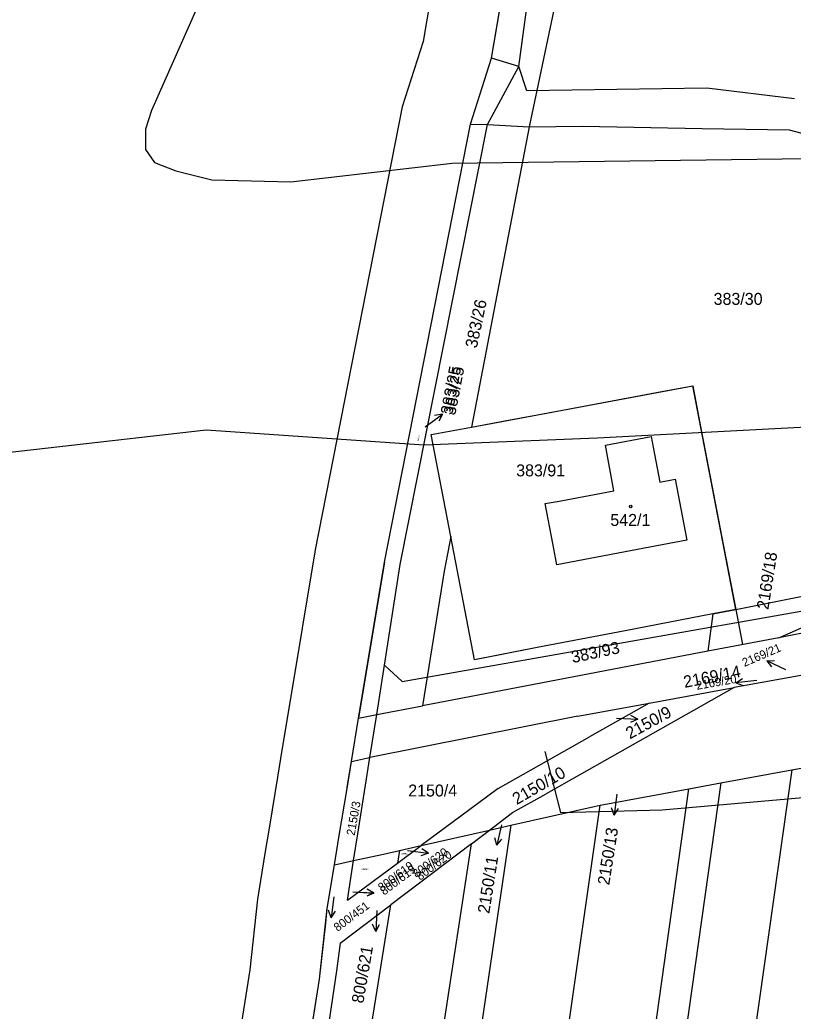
# Model space of a CAD drawing. Extents: x -555860 to -552701, y -1187050 to -1182291.
# Drawn here: x -555153.4 to -555043.6, y -1185590 to -1185449.2 of the extents above; entities that cross this region are included whole.
import ezdxf

# ---------------------------------------------------------------- set-up
doc = ezdxf.new("R2010")
doc.units = 0
for name, color, linetype in [('LEG_2b', 7, 'Continuous'), ('Level 16', 7, 'Continuous'), ('Level 25', 7, 'Continuous'), ('Level 28', 7, 'Continuous'), ('Level 30', 7, 'Continuous'), ('Level 32', 7, 'Continuous'), ('Level 41', 7, 'Continuous'), ('navrh_BV', 7, 'Continuous'), ('Poz předměty', 7, 'Continuous'), ('stav_BV', 7, 'Continuous')]:
    doc.layers.add(name, color=color, linetype=linetype)

msp = doc.modelspace()

# ---------------------------------------------------------------- linework, layer by layer
at = {"layer": 'Level 16'}
for p, q in [((-555095.8, -1185506.95), (-555093.37, -1185505.19)), ((-555093.37, -1185505.19), (-555094.48, -1185505.37)), ((-555093.37, -1185505.19), (-555093.89, -1185506.18)), ((-555047.31, -1185540.21), (-555046.2, -1185540.18)), ((-555044.59, -1185541.47), (-555047.31, -1185540.21)), ((-555047.31, -1185540.21), (-555046.62, -1185541.08)), ((-555051.69, -1185543.32), (-555050.74, -1185542.72)), ((-555048.7, -1185543.02), (-555051.69, -1185543.32)), ((-555051.69, -1185543.32), (-555050.64, -1185543.72)), ((-555068.63, -1185548.35), (-555065.63, -1185548.51)), ((-555065.63, -1185548.51), (-555066.6, -1185547.96)), ((-555065.63, -1185548.51), (-555066.66, -1185548.96)), ((-555068.61, -1185559.15), (-555068.98, -1185562.13)), ((-555068.98, -1185562.13), (-555069.35, -1185561.07)), ((-555068.98, -1185562.13), (-555068.36, -1185561.2)), ((-555084.96, -1185563.49), (-555085.64, -1185566.41)), ((-555085.64, -1185566.41), (-555085.9, -1185565.33)), ((-555085.64, -1185566.41), (-555084.92, -1185565.55)), ((-555098.34, -1185567.15), (-555095.36, -1185567.53)), ((-555095.36, -1185567.53), (-555096.42, -1185567.9)), ((-555095.36, -1185567.53), (-555096.29, -1185566.91)), ((-555108.78, -1185573.72), (-555109.17, -1185576.7)), ((-555106.09, -1185573.03), (-555103.09, -1185573.18)), ((-555103.09, -1185573.18), (-555104.12, -1185573.63)), ((-555103.09, -1185573.18), (-555104.07, -1185572.63)), ((-555109.17, -1185576.7), (-555109.53, -1185575.64)), ((-555109.17, -1185576.7), (-555108.54, -1185575.77)), ((-555102.69, -1185575.65), (-555102.83, -1185578.65)), ((-555102.83, -1185578.65), (-555103.28, -1185577.63)), ((-555102.83, -1185578.65), (-555102.28, -1185577.67))]:
    msp.add_line(p, q, dxfattribs=at)
at = {"layer": 'Level 25'}
msp.add_circle((-555066.63, -1185518.29), 0.175, dxfattribs=at)
at = {"layer": 'Level 28'}
msp.add_lwpolyline([(-555142.06, -1185777.85), (-555134.73, -1185738.4), (-555117.69, -1185629.05), (-555110.81, -1185585.43), (-555109.72, -1185575.41), (-555108.69, -1185569.18), (-555108.06, -1185565.31), (-555106.91, -1185558.36), (-555106.28, -1185554.52), (-555105.26, -1185548.34), (-555101.61, -1185526.2), (-555089.38, -1185463.99), (-555086.38, -1185454.6), (-555083.43, -1185437.16), (-555076.4, -1185399.4), (-555070.07, -1185365.86), (-555058.64, -1185297.02), (-555049.1, -1185240.01), (-555040.43, -1185171.71), (-555037.6, -1185132.33), (-555038.09, -1185086.73), (-555037.67, -1185040.6), (-555037.85, -1184932.48), (-555034.44, -1184853.76)], dxfattribs=at)
at = {"layer": 'Level 30'}
for points in [[(-555044.43, -1184853.26), (-555047.85, -1184932.27), (-555047.67, -1185040.56), (-555048.09, -1185086.74), (-555047.6, -1185132.03), (-555050.39, -1185170.72), (-555058.99, -1185238.55), (-555068.5, -1185295.38), (-555079.92, -1185364.11), (-555086.23, -1185397.56), (-555093.28, -1185435.41), (-555096.12, -1185452.23), (-555099.08, -1185461.5), (-555111.45, -1185524.42), (-555115.13, -1185546.71), (-555116.15, -1185552.9), (-555116.78, -1185556.73), (-555117.93, -1185563.69), (-555118.56, -1185567.56), (-555119.63, -1185574.05), (-555120.72, -1185584.11), (-555127.57, -1185627.5), (-555144.59, -1185736.72), (-555151.88, -1185775.98)], [(-555142.06, -1185777.85), (-555134.73, -1185738.4), (-555117.69, -1185629.05), (-555110.81, -1185585.43), (-555109.72, -1185575.41), (-555108.69, -1185569.18), (-555108.06, -1185565.31), (-555106.91, -1185558.36), (-555106.28, -1185554.52), (-555105.26, -1185548.34), (-555101.61, -1185526.2), (-555089.38, -1185463.99), (-555086.38, -1185454.6), (-555083.43, -1185437.16), (-555076.4, -1185399.4), (-555070.07, -1185365.86), (-555058.64, -1185297.02), (-555049.1, -1185240.01), (-555040.43, -1185171.71), (-555037.6, -1185132.33), (-555038.09, -1185086.73), (-555037.67, -1185040.6), (-555037.85, -1184932.48), (-555034.44, -1184853.76)]]:
    msp.add_lwpolyline(points, dxfattribs=at)
at = {"layer": 'Level 32'}
msp.add_lwpolyline([(-555092.18, -1185522.55), (-555094.96, -1185508.08), (-555089.21, -1185507), (-555084.52, -1185506.13), (-555079.88, -1185505.26), (-555074.79, -1185504.31), (-555062.21, -1185501.96), (-555057.82, -1185501.14), (-555056.79, -1185506.46), (-555053.44, -1185523.9), (-555051.7, -1185532.91), (-555054.94, -1185533.53), (-555067.4, -1185535.93), (-555079.9, -1185538.34), (-555088.82, -1185540.06), (-555092.18, -1185522.55)], dxfattribs=at)
at = {"layer": 'Level 41'}
for points in [[(-555163.67, -1185346.67), (-555140.38, -1185353.88), (-555131.64, -1185357.9), (-555127.21, -1185363.03), (-555123.19, -1185369.69), (-555120, -1185378.29), (-555118.61, -1185384.94), (-555117.78, -1185393.82), (-555117.92, -1185404.91), (-555119.3, -1185416), (-555122.21, -1185429.31), (-555128.04, -1185447.06), (-555134.69, -1185462.04), (-555135.53, -1185464.67), (-555135.53, -1185467.58), (-555134.27, -1185469.42), (-555131.23, -1185470.63), (-555126.1, -1185471.9), (-555114.87, -1185472.16), (-555092, -1185469.53), (-554998.24, -1185468.3), (-554952.6, -1185470.44), (-554885.26, -1185472.28), (-554861.37, -1185479.43)], [(-554973.93, -1185527.82), (-554976.83, -1185521.26), (-554983.78, -1185516.25), (-554998.02, -1185511.3), (-555013.67, -1185508.39), (-555041.68, -1185507.01), (-555071.41, -1185508.56), (-555095.98, -1185509.56), (-555126.92, -1185507.45), (-555168.5, -1185512.17)], [(-555078.8, -1185553.1), (-555076.6, -1185561.77), (-555062.16, -1185561.39), (-554999.42, -1185555.87), (-554951.86, -1185552.47), (-554938.22, -1185554.1), (-554929.9, -1185556.88), (-554921.3, -1185562.28), (-554914.92, -1185568.8), (-554911.59, -1185575.46), (-554909.79, -1185582.11), (-554909.52, -1185585.44), (-554910.21, -1185593.76)]]:
    msp.add_lwpolyline(points, dxfattribs=at)
at = {"layer": 'navrh_BV'}
for p, q in [((-555086.38, -1185454.6), (-555083.43, -1185437.16)), ((-555082.53, -1185455.8), (-555080.03, -1185437.72)), ((-555089.38, -1185463.99), (-555086.38, -1185454.6)), ((-555082.53, -1185455.8), (-555086.38, -1185454.6)), ((-555081.39, -1185459.24), (-555082.53, -1185455.8)), ((-555055.8, -1185458.87), (-555081.39, -1185459.24)), ((-555043.37, -1185460.39), (-555055.8, -1185458.87)), ((-555101.61, -1185526.2), (-555089.38, -1185463.99)), ((-555089.38, -1185463.99), (-555086.97, -1185464.05)), ((-555099.34, -1185526.52), (-555086.97, -1185464.05)), ((-555081.04, -1185464.34), (-555089.21, -1185507)), ((-555086.97, -1185464.05), (-555081.04, -1185464.34)), ((-555081.04, -1185464.34), (-555073.46, -1185464.27)), ((-555073.46, -1185464.27), (-555056.46, -1185464.59)), ((-555056.46, -1185464.59), (-555044.1, -1185464.78)), ((-555044.1, -1185464.78), (-555035.47, -1185467.12)), ((-555089.21, -1185507), (-555057.82, -1185501.14)), ((-555051.7, -1185532.91), (-555057.82, -1185501.14)), ((-555094.96, -1185508.08), (-555089.21, -1185507)), ((-555092.18, -1185522.55), (-555094.96, -1185508.08)), ((-555070.22, -1185509.6), (-555063.72, -1185508.35)), ((-555063.72, -1185508.35), (-555063.43, -1185509.88)), ((-555069.02, -1185516.07), (-555070.22, -1185509.6)), ((-555063.43, -1185509.88), (-555062.5, -1185514.83)), ((-555062.5, -1185514.83), (-555060.3, -1185514.42)), ((-555060.3, -1185514.42), (-555058.67, -1185523.07)), ((-555076.79, -1185517.52), (-555069.02, -1185516.07)), ((-555078.75, -1185517.88), (-555076.79, -1185517.52)), ((-555077.7, -1185523.53), (-555078.75, -1185517.88)), ((-555092.18, -1185522.55), (-555093.12, -1185527.46)), ((-555088.82, -1185540.06), (-555092.18, -1185522.55)), ((-555058.67, -1185523.07), (-555065.67, -1185524.4)), ((-555077.13, -1185526.57), (-555077.7, -1185523.53)), ((-555065.67, -1185524.4), (-555077.13, -1185526.57)), ((-555045.61, -1185536.92), (-555019.08, -1185525.33)), ((-555101.61, -1185526.2), (-555105.26, -1185548.34)), ((-555102.7, -1185547.85), (-555099.34, -1185526.52)), ((-554993.42, -1185526.94), (-555045.61, -1185536.92)), ((-555093.12, -1185527.46), (-555096.18, -1185546.6)), ((-555054.94, -1185533.53), (-555051.7, -1185532.91)), ((-555054.94, -1185533.53), (-555067.4, -1185535.93)), ((-555054.94, -1185533.53), (-555055.68, -1185538.85)), ((-555067.4, -1185535.93), (-555079.9, -1185538.34)), ((-555045.61, -1185536.92), (-555055.68, -1185538.85)), ((-555079.9, -1185538.34), (-555085.18, -1185539.36)), ((-555055.68, -1185538.85), (-555096.18, -1185546.6)), ((-555085.18, -1185539.36), (-555088.82, -1185540.06)), ((-555039.67, -1185541.81), (-555051.91, -1185544)), ((-555063.99, -1185546.23), (-555051.91, -1185544)), ((-555051.91, -1185544), (-555059.9, -1185548.5)), ((-555102.7, -1185547.85), (-555096.18, -1185546.6)), ((-555074.12, -1185548.07), (-555063.99, -1185546.23)), ((-555063.99, -1185546.23), (-555072.48, -1185551.01)), ((-555106.28, -1185554.52), (-555105.26, -1185548.34)), ((-555105.26, -1185548.34), (-555102.7, -1185547.85)), ((-555074.12, -1185548.07), (-555103.67, -1185553.95)), ((-555059.9, -1185548.5), (-555078.63, -1185559.08)), ((-555085.46, -1185558.34), (-555072.48, -1185551.01)), ((-555106.28, -1185554.52), (-555104.15, -1185554.05)), ((-555104.28, -1185557.85), (-555103.67, -1185553.95)), ((-555104.15, -1185554.05), (-555103.67, -1185553.95)), ((-555106.87, -1185558.14), (-555106.28, -1185554.52)), ((-555043.74, -1185555.69), (-555037.4, -1185554.52)), ((-555043.74, -1185555.69), (-555055.31, -1185637.41)), ((-555053.82, -1185557.55), (-555043.74, -1185555.69)), ((-555106.91, -1185558.36), (-555106.87, -1185558.14)), ((-555105.38, -1185564.79), (-555104.28, -1185557.85)), ((-555085.46, -1185558.34), (-555089.68, -1185561.46)), ((-555053.82, -1185557.55), (-555064.89, -1185636.12)), ((-555058.39, -1185558.4), (-555053.82, -1185557.55)), ((-555108.06, -1185565.31), (-555106.91, -1185558.36)), ((-555083.41, -1185561.77), (-555078.63, -1185559.08)), ((-555070.94, -1185560.72), (-555058.39, -1185558.4)), ((-555069.13, -1185635.63), (-555058.39, -1185558.4)), ((-555083.67, -1185563.56), (-555071.83, -1185560.88)), ((-555081.44, -1185634.04), (-555070.94, -1185560.72)), ((-555071.83, -1185560.88), (-555070.94, -1185560.72)), ((-555089.68, -1185561.46), (-555096.39, -1185566.44)), ((-555086.67, -1185564.24), (-555083.41, -1185561.77)), ((-555083.67, -1185563.56), (-555093.75, -1185632.42)), ((-555086.67, -1185564.24), (-555083.67, -1185563.56)), ((-555108.69, -1185569.18), (-555108.06, -1185565.31)), ((-555105.97, -1185568.58), (-555105.38, -1185564.79)), ((-555096.39, -1185566.44), (-555086.67, -1185564.24)), ((-555089.24, -1185566.19), (-555086.67, -1185564.24)), ((-555089.24, -1185566.19), (-555100.71, -1185574.87)), ((-555099.76, -1185568.94), (-555096.39, -1185566.44)), ((-555099.47, -1185567.14), (-555096.39, -1185566.44)), ((-555099.18, -1185631.7), (-555089.24, -1185566.19)), ((-555105.97, -1185568.58), (-555101.73, -1185567.65)), ((-555101.73, -1185567.65), (-555099.47, -1185567.14)), ((-555099.47, -1185567.14), (-555099.76, -1185568.94)), ((-555108.83, -1185570.03), (-555108.69, -1185569.18)), ((-555108.69, -1185569.18), (-555105.97, -1185568.58)), ((-555106.86, -1185574.2), (-555105.97, -1185568.58)), ((-555106.86, -1185574.2), (-555099.76, -1185568.94)), ((-555109.72, -1185575.41), (-555108.83, -1185570.03)), ((-555109.6, -1185630.41), (-555100.71, -1185574.87)), ((-555107.89, -1185580.3), (-555100.71, -1185574.87)), ((-555109.94, -1185577.46), (-555109.72, -1185575.41)), ((-555110.81, -1185585.43), (-555109.94, -1185577.46)), ((-555107.89, -1185580.3), (-555108.4, -1185584.24)), ((-555108.4, -1185584.24), (-555115.15, -1185629.53)), ((-555117.69, -1185629.05), (-555110.81, -1185585.43))]:
    msp.add_line(p, q, dxfattribs=at)
at = {"layer": 'Poz předměty'}
for points in [[(-555013.13, -1185486.02), (-555005.1, -1185432.97), (-555052.93, -1185407.2), (-555067.37, -1185399.4), (-555081.04, -1185464.34)], [(-555086.97, -1185464.05), (-555082.53, -1185455.8)], [(-555101.59, -1185540.83), (-555099.07, -1185543.16), (-555038.97, -1185532.52), (-554974.74, -1185520.88), (-554917.32, -1185509.78), (-554856.6, -1185497.07), (-554852.65, -1185494.03)], [(-555051.7, -1185532.91), (-555019.24, -1185526.44), (-555019.08, -1185525.33)], [(-555051.7, -1185532.91), (-555050.74, -1185537.9)], [(-555103.67, -1185553.95), (-555102.7, -1185547.85)]]:
    msp.add_lwpolyline(points, dxfattribs=at)
at = {"layer": 'stav_BV'}
for p, q in [((-555095.8, -1185506.95), (-555093.37, -1185505.19)), ((-555093.37, -1185505.19), (-555094.48, -1185505.37)), ((-555093.37, -1185505.19), (-555093.89, -1185506.18)), ((-555098.34, -1185567.15), (-555095.36, -1185567.52)), ((-555095.36, -1185567.52), (-555096.42, -1185567.89)), ((-555095.36, -1185567.52), (-555096.29, -1185566.9)), ((-555106.09, -1185573.03), (-555103.09, -1185573.19)), ((-555103.09, -1185573.19), (-555104.12, -1185573.64)), ((-555103.09, -1185573.19), (-555104.07, -1185572.64))]:
    msp.add_line(p, q, dxfattribs=at)

# ---------------------------------------------------------------- texts
at = {"layer": 'LEG_2b'}
for s, height, p in [('383/30', 1.7, (-555054.85, -1185489.65)), ('383/91', 1.7, (-555082.89, -1185514.01)), ('542/1', 1.7, (-555069.52, -1185521.05)), ('2150/4', 1.7, (-555098.22, -1185559.48)), ('800/620', 0.2, (-555099.22, -1185567.69)), ('800/619', 0.2, (-555104.86, -1185569.9))]:
    msp.add_text(s, height=height, dxfattribs=at).set_placement(p)
for s, height, rotation, p in [('383/26', 1.7, 78, (-555088.49, -1185495.89)), ('383/25', 1.7, 79, (-555091.56, -1185505.43)), ('383/25', 0.2, 78, (-555096.75, -1185509.01)), ('383/93', 1.7, 12, (-555074.87, -1185540.54)), ('2169/14', 1.7, 11, (-555058.96, -1185544.06)), ('2150/10', 1.7, 30, (-555082.81, -1185560.71)), ('2150/3', 1.2, 80, (-555105.83, -1185565.1)), ('800/620', 1.2, 37, (-555096.53, -1185571.47)), ('800/619', 1.2, 37, (-555101.64, -1185573.57))]:
    msp.add_text(s, height=height, rotation=rotation, dxfattribs=at).set_placement(p)
at = {"layer": 'Level 16'}
for s, height, rotation, p in [('383/25', 1.7, 79.2, (-555091.98, -1185505.35)), ('2169/18', 1.7, 81, (-555047.08, -1185533.01)), ('2169/21', 1.2, 23.4, (-555050.48, -1185541.09)), ('2169/20', 1.2, 9.9, (-555057.22, -1185544.33)), ('2150/9', 1.7, 28.8, (-555066.74, -1185551.38)), ('2150/13', 1.7, 81, (-555069.68, -1185572.15)), ('800/620', 1.2, 36.9, (-555097.07, -1185571.1)), ('2150/11', 1.7, 81, (-555086.71, -1185576.19)), ('800/619', 1.2, 36.9, (-555101.96, -1185573.04)), ('800/451', 1.2, 36.9, (-555108.24, -1185578.73)), ('800/621', 1.7, 80.1, (-555104.61, -1185588.94))]:
    msp.add_text(s, height=height, rotation=rotation, dxfattribs=at).set_placement(p)

doc.saveas('drawing.dxf')
